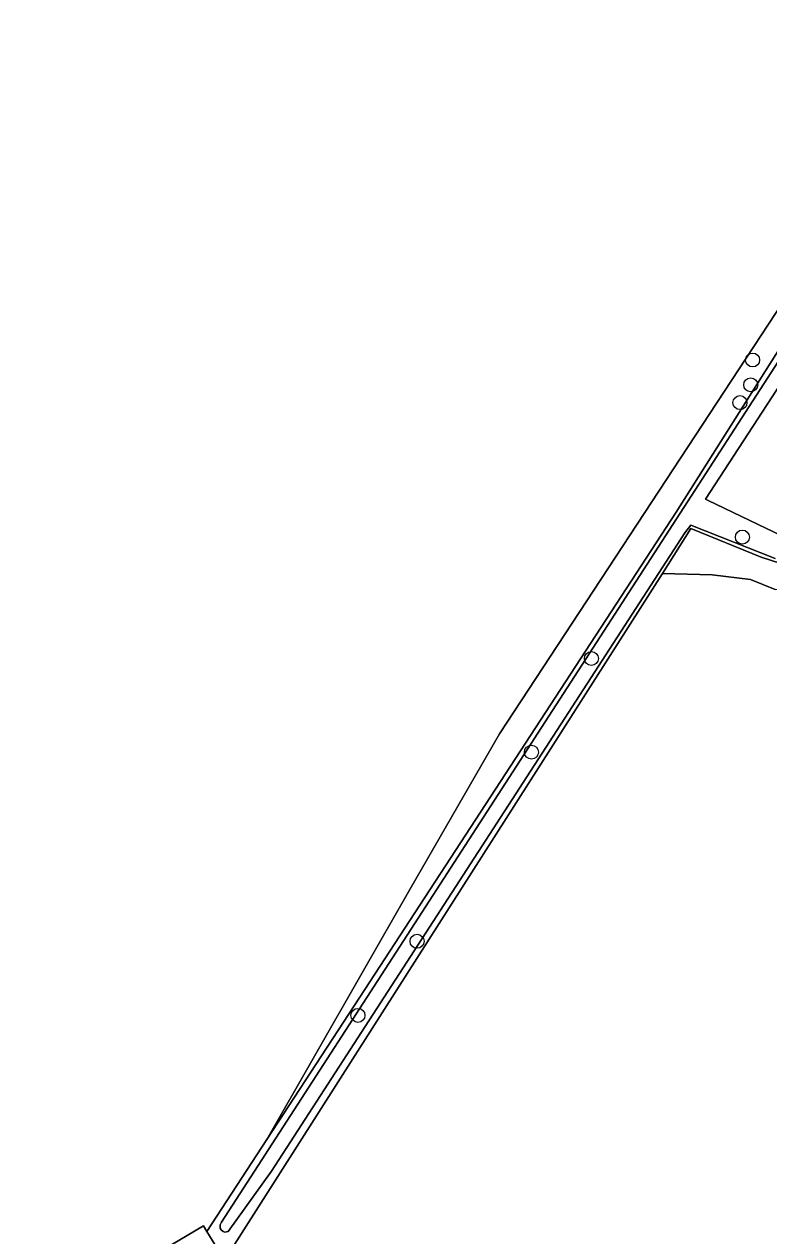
# Model space of a CAD drawing. Extents: x 162722 to 165104, y 384719 to 386284.
# Drawn here: x 164432.7 to 164484.7, y 385112.3 to 385197 of the extents above; entities that cross this region are included whole.
import ezdxf

# ---------------------------------------------------------------- set-up
doc = ezdxf.new("R2010")
doc.units = 0
for name, color, linetype in [('IMGEO_Boom', 7, 'Continuous'), ('IMGEO_Grasland_agrarisch', 7, 'Continuous'), ('IMGEO_Grasland_overig', 7, 'Continuous'), ('IMGEO_Oever', 7, 'Continuous'), ('IMGEO_Voetpad_open', 7, 'Continuous'), ('IMGEO_Waterloop', 7, 'Continuous')]:
    doc.layers.add(name, color=color, linetype=linetype)

msp = doc.modelspace()

# ---------------------------------------------------------------- linework, layer by layer
at = {"layer": 'IMGEO_Boom'}
for centre in [(164483.619, 385173.569), (164483.483, 385171.829), (164482.734, 385170.587), (164482.903, 385161.186), (164472.352, 385152.699), (164468.164, 385146.149), (164460.169, 385132.919), (164456.043, 385127.74)]:
    msp.add_circle(centre, 0.489, dxfattribs=at)
at = {"layer": 'IMGEO_Grasland_agrarisch'}
for points in [[(164431.992, 385095.608), (164434.182, 385095.455), (164440.998, 385107.382), (164442.691, 385109.582), (164441.832, 385110.997), (164445.255, 385113.015), (164445.486, 385112.637), (164449.679, 385119.068), (164459.661, 385136.537), (164465.929, 385147.433), (164481.115, 385170.585), (164511.509, 385216.92), (164529.104, 385242.849), (164529.745, 385243.861), (164531.218, 385243.444), (164534.214, 385248.223), (164532.486, 385249.215), (164531.119, 385250), (164512.926, 385260.444), (164500, 385268.322), (164492.25, 385272.725), (164490.178, 385274.162)], [(164513.051, 385154.305), (164509.916, 385154.203), (164505.292, 385153.42), (164501.587, 385143.101), (164501.455, 385140.455), (164498.413, 385141.249), (164499.868, 385147.334), (164501.012, 385150.339), (164500.316, 385152.529), (164498.419, 385154.65), (164494.4, 385156.101), (164490.159, 385157.105), (164485.183, 385157.521), (164483.461, 385158.222), (164480.782, 385158.556), (164477.311, 385158.646), (164457.033, 385126.82), (164446.714, 385110.624)]]:
    msp.add_lwpolyline(points, dxfattribs=at)
at = {"layer": 'IMGEO_Grasland_overig'}
msp.add_lwpolyline([(164500, 385197.329), (164508.955, 385211.509), (164529.104, 385242.849), (164511.509, 385216.92), (164481.115, 385170.585), (164465.929, 385147.433), (164459.661, 385136.537), (164449.679, 385119.068), (164456.163, 385129.013), (164478.276, 385162.931)], close=True, dxfattribs=at)
msp.add_lwpolyline([(164489.195, 385158.172), (164484.226, 385159.774), (164479.31, 385161.783), (164477.311, 385158.646), (164480.782, 385158.556), (164483.461, 385158.222), (164485.183, 385157.521)], dxfattribs=at)
at = {"layer": 'IMGEO_Oever'}
for points in [[(164530.486, 385240.824), (164490.909, 385180.088), (164480.317, 385163.832)], [(164485.188, 385159.696), (164479.3, 385162.019), (164478.871, 385161.473), (164449.996, 385116.837), (164446.972, 385112.633), (164446.736, 385112.582), (164446.631, 385112.619), (164446.476, 385112.743), (164446.41, 385112.862), (164446.425, 385113.09), (164446.503, 385113.275), (164528.149, 385239.598)], [(164500, 385197.329), (164478.276, 385162.931), (164456.163, 385129.013), (164449.679, 385119.068), (164445.486, 385112.637), (164446.714, 385110.624), (164457.033, 385126.82), (164477.311, 385158.646), (164479.31, 385161.783), (164484.226, 385159.774), (164489.195, 385158.172), (164500, 385155.767), (164500.837, 385155.484), (164501.696, 385155.277), (164502.57, 385155.148), (164503.452, 385155.098), (164504.335, 385155.126), (164505.212, 385155.233)], [(164480.317, 385163.832), (164480.508, 385163.74), (164488.582, 385159.874), (164498.803, 385157.588), (164503.725, 385157.284), (164504.437, 385157.304)]]:
    msp.add_lwpolyline(points, dxfattribs=at)
at = {"layer": 'IMGEO_Voetpad_open'}
msp.add_lwpolyline([(164446.714, 385110.624), (164445.486, 385112.637), (164445.255, 385113.015), (164441.832, 385110.997), (164442.691, 385109.582), (164443.078, 385108.944), (164444.329, 385106.881), (164444.833, 385106.051), (164448.271, 385108.073)], close=True, dxfattribs=at)
at = {"layer": 'IMGEO_Waterloop'}
for points in [[(164504.437, 385157.304), (164503.725, 385157.284), (164498.803, 385157.588), (164488.582, 385159.874), (164480.508, 385163.74), (164480.317, 385163.832), (164490.909, 385180.088), (164530.486, 385240.824)], [(164528.149, 385239.598), (164446.503, 385113.275), (164446.425, 385113.09), (164446.41, 385112.862), (164446.476, 385112.743), (164446.631, 385112.619), (164446.736, 385112.582), (164446.972, 385112.633), (164449.996, 385116.837), (164478.871, 385161.473), (164479.3, 385162.019), (164485.188, 385159.696)]]:
    msp.add_lwpolyline(points, dxfattribs=at)

doc.saveas('drawing.dxf')
